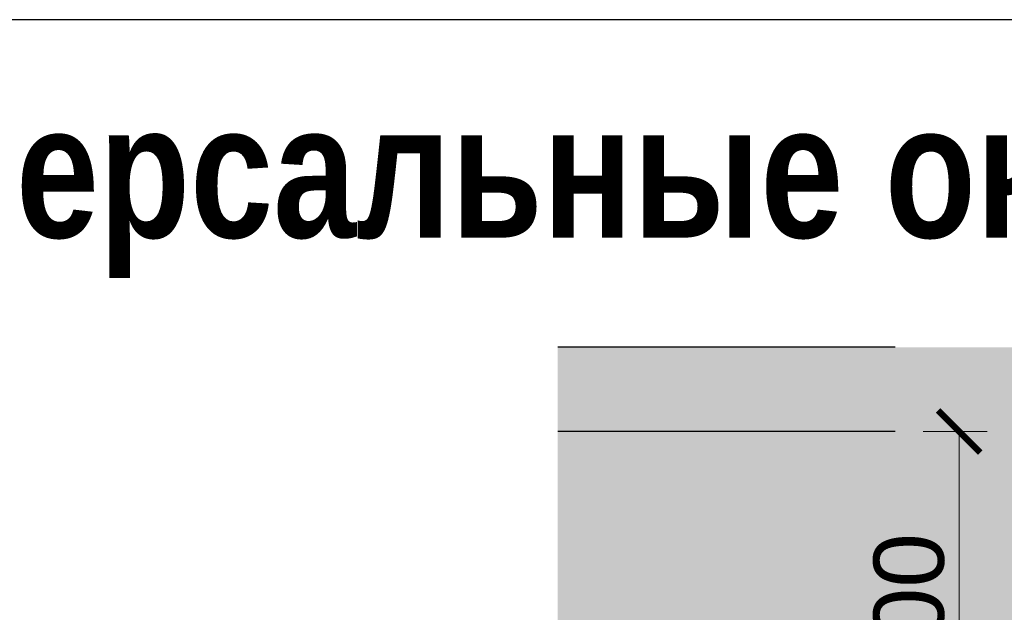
# Model space of a CAD drawing. Header units: millimetres. Extents: x -714384 to 30604203, y -92609 to 65084.
# Tile 635 of 656: x -40247 to -36745, y 52759 to 54868. Entities that reach past the tile are written whole.
import ezdxf

# ---------------------------------------------------------------- set-up
doc = ezdxf.new("R2010")
doc.units = ezdxf.units.MM
doc.layers.get('0').update_dxf_attribs({"lineweight": 0})
doc.layers.get('Defpoints').update_dxf_attribs({"color": 30})
doc.layers.add('21_АР_Штриховка', color=47, linetype='Continuous', lineweight=5)
doc.styles.add('_ТЕКСТОВЫЙ', font='arial.ttf', dxfattribs={"width": 0.8})
doc.styles.get("Standard").update_dxf_attribs({"font": 'arial.ttf'})
doc.dimstyles.new('Standard (100)', dxfattribs={"dimtxt": 250, "dimasz": 150, "dimexe": 100, "dimexo": 100, "dimgap": 50, "dimtad": 1, "dimdec": 0, "dimrnd": 5, "dimtxsty": 'Standard', "dimblk": 'ARCHTICK', "dimcen": 0.09, "dimclrd": 7, "dimclre": 7, "dimclrt": 256, "dimazin": 0, "dimtfac": 1, "dimtdec": 0, "dimtofl": 0, "dimtmove": 1, "dimatfit": 0, "dimfxl": 2, "dimlwd": 0, "dimlwe": 0, "dimarcsym": 0})

# ---------------------------------------------------------------- blocks, each defined once
blk = doc.blocks.new('_ArchTick')
at = {"color": 0, "linetype": 'ByBlock', "const_width": 0.15}
blk.add_lwpolyline([(-0.5, -0.5), (0.5, 0.5)], dxfattribs=at)
blk = doc.blocks.new('*D59')
at = {"color": 7, "lineweight": 0, "transparency": 16777216}
for p, q in [((-37033.2, 53402.7), (-36805.8, 53402.7)), ((-36905.8, 51902.7), (-36905.8, 53402.7)), ((-37033.2, 51902.7), (-36805.8, 51902.7))]:
    blk.add_line(p, q, dxfattribs=at)
at = {"layer": 'Defpoints', "color": 0, "transparency": 16777216}
for p in [(-37133.2, 53402.7), (-36905.8, 53402.7), (-37133.2, 51902.7)]:
    blk.add_point(p, dxfattribs=at)
at = {"color": 7, "lineweight": 0, "transparency": 16777216, "xscale": 150, "yscale": 150, "zscale": 150}
for p, rotation in [((-36905.8, 53402.7), 90), ((-36905.8, 51902.7), 270)]:
    blk.add_blockref('_ArchTick', p, dxfattribs=dict(at, rotation=rotation))
at = {"transparency": 16777216, "insert": (-37083.4, 52652.7), "char_height": 250, "attachment_point": 5, "rotation": 90}
blk.add_mtext('1500', dxfattribs=at)
blk = doc.blocks.new('*U1371')
at = {"layer": 'Defpoints', "color": 251}
for p, q in [((1200, 2700), (0, 2700)), ((1200, 2400), (0, 2400))]:
    blk.add_line(p, q, dxfattribs=at)

msp = doc.modelspace()

# ---------------------------------------------------------------- hatches: boundary and pattern name
at = {"layer": '21_АР_Штриховка', "lineweight": 0, "true_color": 0xa9ba9a}
h = msp.add_hatch(color=253, dxfattribs=at)
h.dxf.hatch_style = 1
h.paths.add_polyline_path([(-36633.2, 53702.7), (-38333.2, 53702.7), (-38333.2, 51002.7), (-36633.2, 51002.7)])

# ---------------------------------------------------------------- linework, layer by layer
at = {"layer": 'Defpoints'}
for points in [[(-60753.8, 54868.5), (-23314.2, 54868.5), (-23314.2, 1870.3), (-60753.8, 1870.3)], [(-42034, 54868.5), (-23314.2, 54868.5), (-23314.2, 40745.1), (-42034, 40745.1)]]:
    msp.add_lwpolyline(points, close=True, dxfattribs=at)

# ---------------------------------------------------------------- block references
msp.add_blockref('*U1371', (-38333.2, 51002.7))

# ---------------------------------------------------------------- texts
at = {"layer": 'Defpoints', "lineweight": 35, "insert": (-41563.4, 54567.6), "char_height": 600, "attachment_point": 1, "style": '_ТЕКСТОВЫЙ'}
msp.add_mtext_dynamic_manual_height_columns('{\\fArial|b1|i0|c204|p34;\\H0.79167x;\\C32;\\c2648525;Универсальные окна_ЦВПП}', width=9516.242, gutter_width=12.5, heights=[0], dxfattribs=at)

# ---------------------------------------------------------------- dimensions: what is measured, and where the dimension line sits
dim = msp.add_linear_dim(base=(-36905.8, 53402.7), p1=(-37133.2, 51902.7), p2=(-37133.2, 53402.7), angle=90, dimstyle='Standard (100)')
dim.commit()
dim.dimension.update_dxf_attribs({"geometry": '*D59', "text_midpoint": (-37083.4, 52652.7)})

doc.saveas('drawing.dxf')
